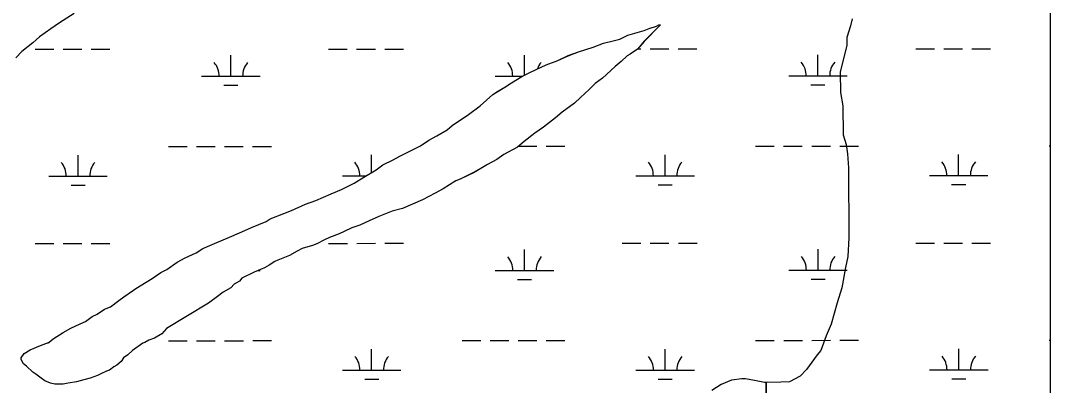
# Model space of a CAD drawing. Extents: x 3279314 to 3317160, y 734079 to 759431.
# Drawn here: x 3299638 to 3301399, y 744634 to 745259 of the extents above; entities that cross this region are included whole.
import ezdxf

# ---------------------------------------------------------------- set-up
doc = ezdxf.new("R2010")
doc.units = 0
doc.layers.add('V-SITE-VEGE', color=7, linetype='Continuous')
doc.layers.add('V-WETL-SWMP', color=7, linetype='Continuous')

msp = doc.modelspace()

# ---------------------------------------------------------------- linework, layer by layer
at = {"layer": 'V-SITE-VEGE'}
for points in [[(3299729.4, 745271.2), (3299704.5, 745255.5), (3299690, 745245), (3299670.2, 745231.3), (3299658.8, 745220.9), (3299640.1, 745206.2), (3299629.8, 745195.7)], [(3301060, 745262.5), (3301056.9, 745250), (3301050.8, 745230.2), (3301050.8, 745216.6), (3301043.7, 745189.5), (3301039.6, 745170.7), (3301039.7, 745136.3), (3301044, 745113.4), (3301044.3, 745063.4), (3301049.6, 745046.8), (3301051.7, 745031.1), (3301053.9, 745007.2), (3301054.5, 744887.3), (3301052.6, 744855), (3301048.5, 744836.3), (3301042.4, 744801.8), (3301034.2, 744775.8), (3301023.9, 744739.2), (3301015.7, 744719.4), (3301006.4, 744694.3), (3301000.2, 744687), (3300981.6, 744661.9), (3300971.2, 744650.4), (3300952.5, 744640.9), (3300937.9, 744639.8), (3300912.9, 744639.7), (3300912.9, 744302.2)], [(3299887.7, 744732.1), (3299879.4, 744722.7), (3299867, 744715.4), (3299857.6, 744712.2), (3299850.3, 744708), (3299847.2, 744706.9), (3299829.5, 744694.3), (3299821.2, 744687), (3299814, 744681.8), (3299809.8, 744675.5), (3299802.6, 744669.2), (3299797.4, 744666.1), (3299790.1, 744660.8), (3299784.9, 744658.7), (3299775.5, 744654.5), (3299769.3, 744651.3), (3299756.8, 744647.1), (3299746.4, 744643.9), (3299733.9, 744640.7), (3299719.3, 744638.6), (3299711, 744636.5), (3299696.4, 744636.4), (3299689.1, 744638.4), (3299679.7, 744642.6), (3299673.5, 744646.7), (3299664, 744654), (3299658.8, 744657.1), (3299648.3, 744667.4), (3299643.1, 744671.6), (3299638.9, 744678.8), (3299638.9, 744682), (3299644.1, 744689.3), (3299654.5, 744695.6), (3299672.1, 744703), (3299681.5, 744706.1), (3299686.7, 744708.2), (3299694, 744714.5), (3299710.6, 744725), (3299724.1, 744732.4), (3299739.7, 744739.8), (3299749.1, 744744), (3299760.5, 744752.4), (3299768.8, 744756.6), (3299781.3, 744765), (3299791.7, 744769.2), (3299806.2, 744779.7), (3299814.5, 744786), (3299831.1, 744797.5), (3299835.3, 744800.7), (3299852.9, 744811.2), (3299863.3, 744817.5), (3299877.9, 744828), (3299888.3, 744833.2), (3299905.9, 744845.8), (3299919.4, 744853.2), (3299938.2, 744861.6), (3299949.6, 744868.9), (3299973.5, 744879.5), (3299991.2, 744886.9), (3300016.1, 744897.4), (3300032.8, 744904.8), (3300057.7, 744915.3), (3300065, 744919.5), (3300087.9, 744929), (3300101.4, 744934.3), (3300125.3, 744944.8), (3300143, 744951.2), (3300169, 744962.7), (3300186.7, 744970.1), (3300208.5, 744980.6), (3300225.1, 744991.1), (3300245.9, 745003.7), (3300257.3, 745012.1), (3300275, 745020.6), (3300286.5, 745026.9), (3300321.8, 745044.8), (3300336.3, 745054.2), (3300349.9, 745061.6), (3300367.5, 745072.1), (3300375.8, 745079.4), (3300403.9, 745098.3), (3300423.6, 745113), (3300445.4, 745132.9), (3300452.7, 745137.1), (3300466.2, 745145.5), (3300477.6, 745152.8), (3300495.3, 745163.3), (3300509.8, 745170.7), (3300536.8, 745183.3), (3300556.6, 745190.7), (3300574.3, 745199.1), (3300592, 745205.5), (3300616.9, 745213.9), (3300634.6, 745220.3), (3300651.3, 745224.5), (3300662.7, 745227.7), (3300676.2, 745234), (3300704.3, 745242.5), (3300712.7, 745245.7), (3300725.1, 745249.9), (3300729.3, 745252)], [(3300729.3, 745252), (3300732.4, 745252), (3300704.4, 745223.7), (3300693, 745210.1), (3300680.6, 745201.7), (3300675.4, 745198.6), (3300665, 745189.2), (3300654.6, 745180.8), (3300632.8, 745160.9), (3300620.4, 745151.4), (3300610, 745141), (3300595.5, 745127.3), (3300585.1, 745117.9), (3300564.3, 745102.2), (3300552.9, 745092.8), (3300532.1, 745077), (3300517.6, 745066.5), (3300498.9, 745051.9), (3300487.5, 745042.4), (3300464.6, 745029.8), (3300452.2, 745021.4), (3300436.6, 745013), (3300413.7, 744999.3), (3300389.8, 744987.8), (3300382.5, 744984.6), (3300360.7, 744971), (3300347.2, 744963.6), (3300325.4, 744952), (3300291.1, 744937.3), (3300273.4, 744933), (3300250.5, 744923.5), (3300233.8, 744916.2), (3300218.2, 744908.8), (3300204.7, 744904.6), (3300191.2, 744898.2), (3300182.9, 744894), (3300166.2, 744887.7), (3300157.9, 744883.5), (3300144.4, 744877.2), (3300137.1, 744874), (3300119.4, 744868.7), (3300111.1, 744864.5), (3300097.6, 744857.1), (3300077.9, 744848.7), (3300072.7, 744846.6), (3300063.3, 744840.3), (3300055, 744836.1), (3300037.3, 744828.7), (3300016.5, 744818.2), (3300012.4, 744813), (3300003, 744807.7), (3299997.8, 744801.4), (3299984.3, 744794.1), (3299975, 744786.7), (3299959.4, 744775.2), (3299887.7, 744732.1)], [(3300912.9, 744302.2), (3300912.9, 744639.7), (3300909.8, 744639.7), (3300893.1, 744642.7), (3300877.5, 744645.8), (3300871.2, 744645.8), (3300853.5, 744643.6), (3300835.8, 744636.2), (3300820.2, 744625.7)]]:
    msp.add_lwpolyline(points, dxfattribs=at)
at = {"layer": 'V-WETL-SWMP'}
for p, q in [((3301398.9, 744248.6), (3301398.9, 745419.1)), ((3301398.9, 744248.6), (3301398.9, 745419.1)), ((3300676.2, 745234), (3300704.3, 745242.5)), ((3300676.2, 745234), (3300704.3, 745242.5)), ((3300704.3, 745242.5), (3300712.6, 745245.7)), ((3300704.3, 745242.5), (3300712.6, 745245.7)), ((3300732.4, 745252), (3300704.4, 745223.8)), ((3300732.4, 745252), (3300704.4, 745223.8)), ((3300712.6, 745245.7), (3300725.1, 745249.9)), ((3300712.6, 745245.7), (3300725.1, 745249.9)), ((3300725.1, 745249.9), (3300729.3, 745252)), ((3300725.1, 745249.9), (3300729.3, 745252)), ((3300729.3, 745252), (3300732.4, 745252)), ((3300729.3, 745252), (3300732.4, 745252)), ((3300616.9, 745214), (3300634.6, 745220.3)), ((3300616.9, 745214), (3300634.6, 745220.3)), ((3300634.6, 745220.3), (3300651.3, 745224.5)), ((3300634.6, 745220.3), (3300651.3, 745224.5)), ((3300651.3, 745224.5), (3300662.7, 745227.7)), ((3300651.3, 745224.5), (3300662.7, 745227.7)), ((3300662.7, 745227.7), (3300676.2, 745234)), ((3300662.7, 745227.7), (3300676.2, 745234)), ((3300704.4, 745223.8), (3300693, 745210.1)), ((3300704.4, 745223.8), (3300693, 745210.1)), ((3299662.8, 745210.1), (3299694.8, 745210.2)), ((3299710.8, 745210.2), (3299742.8, 745210.2)), ((3299758.8, 745210.2), (3299790.8, 745210.2)), ((3300164.7, 745210.4), (3300196.7, 745210.4)), ((3300212.7, 745210.4), (3300244.7, 745210.4)), ((3300260.7, 745210.4), (3300292.7, 745210.5)), ((3300574.3, 745199.2), (3300592, 745205.5)), ((3300574.3, 745199.2), (3300592, 745205.5)), ((3300592, 745205.5), (3300616.9, 745214)), ((3300592, 745205.5), (3300616.9, 745214)), ((3300680.5, 745201.8), (3300675.4, 745198.6)), ((3300680.5, 745201.8), (3300675.4, 745198.6)), ((3300693, 745210.1), (3300680.5, 745201.8)), ((3300693, 745210.1), (3300680.5, 745201.8)), ((3300693.4, 745210.7), (3300698.6, 745210.7)), ((3300714.6, 745210.7), (3300746.6, 745210.7)), ((3300762.6, 745210.7), (3300794.6, 745210.7)), ((3301168.5, 745210.9), (3301200.5, 745210.9)), ((3301216.5, 745210.9), (3301248.5, 745210.9)), ((3301264.5, 745211), (3301296.5, 745211)), ((3299997.6, 745163.9), (3299997.6, 745199.9)), ((3300499.5, 745165.5), (3300499.5, 745200.1)), ((3300536.8, 745183.3), (3300556.6, 745190.7)), ((3300536.8, 745183.3), (3300556.6, 745190.7)), ((3300556.6, 745190.7), (3300574.3, 745199.2)), ((3300556.6, 745190.7), (3300574.3, 745199.2)), ((3300665, 745189.2), (3300654.6, 745180.8)), ((3300665, 745189.2), (3300654.6, 745180.8)), ((3300675.4, 745198.6), (3300665, 745189.2)), ((3300675.4, 745198.6), (3300665, 745189.2)), ((3301001.4, 745164.4), (3301001.4, 745200.4)), ((3300495.2, 745163.3), (3300509.8, 745170.7)), ((3300495.2, 745163.3), (3300509.8, 745170.7)), ((3300509.8, 745170.7), (3300536.8, 745183.3)), ((3300509.8, 745170.7), (3300536.8, 745183.3)), ((3300654.6, 745180.8), (3300632.8, 745160.9)), ((3300654.6, 745180.8), (3300632.8, 745160.9)), ((3299947.6, 745163.9), (3300047.6, 745163.9)), ((3299985.6, 745148.4), (3300009.6, 745148.5)), ((3300449.5, 745164.1), (3300496.8, 745164.1)), ((3300466.2, 745145.5), (3300477.6, 745152.8)), ((3300466.2, 745145.5), (3300477.6, 745152.8)), ((3300477.6, 745152.8), (3300495.2, 745163.3)), ((3300477.6, 745152.8), (3300495.2, 745163.3)), ((3300620.4, 745151.4), (3300610, 745141)), ((3300620.4, 745151.4), (3300610, 745141)), ((3300632.8, 745160.9), (3300620.4, 745151.4)), ((3300632.8, 745160.9), (3300620.4, 745151.4)), ((3300951.4, 745164.4), (3301051.4, 745164.4)), ((3300989.4, 745149), (3301013.4, 745149)), ((3300423.6, 745113), (3300445.4, 745132.9)), ((3300423.6, 745113), (3300445.4, 745132.9)), ((3300445.4, 745132.9), (3300452.6, 745137.1)), ((3300445.4, 745132.9), (3300452.6, 745137.1)), ((3300452.6, 745137.1), (3300466.2, 745145.5)), ((3300452.6, 745137.1), (3300466.2, 745145.5)), ((3300610, 745141), (3300595.5, 745127.4)), ((3300610, 745141), (3300595.5, 745127.4)), ((3300403.9, 745098.3), (3300423.6, 745113)), ((3300403.9, 745098.3), (3300423.6, 745113)), ((3300585.1, 745117.9), (3300564.3, 745102.2)), ((3300585.1, 745117.9), (3300564.3, 745102.2)), ((3300595.5, 745127.4), (3300585.1, 745117.9)), ((3300595.5, 745127.4), (3300585.1, 745117.9)), ((3300375.8, 745079.4), (3300403.9, 745098.3)), ((3300375.8, 745079.4), (3300403.9, 745098.3)), ((3300564.3, 745102.2), (3300552.9, 745092.8)), ((3300564.3, 745102.2), (3300552.9, 745092.8)), ((3300367.5, 745072.1), (3300375.8, 745079.4)), ((3300367.5, 745072.1), (3300375.8, 745079.4)), ((3300552.9, 745092.8), (3300532.1, 745077)), ((3300552.9, 745092.8), (3300532.1, 745077)), ((3300336.3, 745054.2), (3300349.8, 745061.6)), ((3300336.3, 745054.2), (3300349.8, 745061.6)), ((3300349.8, 745061.6), (3300367.5, 745072.1)), ((3300349.8, 745061.6), (3300367.5, 745072.1)), ((3300517.6, 745066.5), (3300498.9, 745051.9)), ((3300517.6, 745066.5), (3300498.9, 745051.9)), ((3300532.1, 745077), (3300517.6, 745066.5)), ((3300532.1, 745077), (3300517.6, 745066.5)), ((3299890.8, 745043.8), (3299922.8, 745043.8)), ((3299938.8, 745043.8), (3299970.8, 745043.8)), ((3299986.8, 745043.8), (3300018.8, 745043.8)), ((3300034.8, 745043.8), (3300066.8, 745043.8)), ((3300286.4, 745026.9), (3300321.8, 745044.8)), ((3300286.4, 745026.9), (3300321.8, 745044.8)), ((3300321.8, 745044.8), (3300336.3, 745054.2)), ((3300321.8, 745044.8), (3300336.3, 745054.2)), ((3300498.9, 745051.9), (3300487.5, 745042.4)), ((3300498.9, 745051.9), (3300487.5, 745042.4)), ((3300489.5, 745044.1), (3300520.7, 745044.1)), ((3300536.7, 745044.1), (3300568.7, 745044.1)), ((3300894.7, 745044.3), (3300926.7, 745044.3)), ((3300942.7, 745044.3), (3300974.7, 745044.3)), ((3300990.7, 745044.3), (3301022.7, 745044.3)), ((3301038.7, 745044.3), (3301070.7, 745044.4)), ((3301396.6, 745044.5), (3301398.9, 745044.5)), ((3299736.3, 744992.9), (3299736.3, 745028.9)), ((3300238.2, 744999.1), (3300238.2, 745029.2)), ((3300275, 745020.6), (3300286.4, 745026.9)), ((3300275, 745020.6), (3300286.4, 745026.9)), ((3300464.6, 745029.8), (3300452.2, 745021.4)), ((3300464.6, 745029.8), (3300452.2, 745021.4)), ((3300487.5, 745042.4), (3300464.6, 745029.8)), ((3300487.5, 745042.4), (3300464.6, 745029.8)), ((3300740.1, 744993.4), (3300740.1, 745029.4)), ((3301242, 744993.7), (3301242, 745029.7)), ((3300245.9, 745003.8), (3300257.3, 745012.2)), ((3300245.9, 745003.8), (3300257.3, 745012.2)), ((3300257.3, 745012.2), (3300275, 745020.6)), ((3300257.3, 745012.2), (3300275, 745020.6)), ((3300436.6, 745013), (3300413.7, 744999.4)), ((3300436.6, 745013), (3300413.7, 744999.4)), ((3300452.2, 745021.4), (3300436.6, 745013)), ((3300452.2, 745021.4), (3300436.6, 745013)), ((3299686.3, 744992.9), (3299786.3, 744993)), ((3300188.2, 744993.2), (3300228.5, 744993.2)), ((3300208.5, 744980.7), (3300225.1, 744991.2)), ((3300208.5, 744980.7), (3300225.1, 744991.2)), ((3300225.1, 744991.2), (3300245.9, 745003.8)), ((3300225.1, 744991.2), (3300245.9, 745003.8)), ((3300413.7, 744999.4), (3300389.8, 744987.8)), ((3300413.7, 744999.4), (3300389.8, 744987.8)), ((3300690.1, 744993.4), (3300790.1, 744993.5)), ((3301192, 744993.7), (3301292, 744993.7)), ((3299724.3, 744977.5), (3299748.3, 744977.5)), ((3300186.7, 744970.1), (3300208.5, 744980.7)), ((3300186.7, 744970.1), (3300208.5, 744980.7)), ((3300382.5, 744984.6), (3300360.7, 744971)), ((3300382.5, 744984.6), (3300360.7, 744971)), ((3300389.8, 744987.8), (3300382.5, 744984.6)), ((3300389.8, 744987.8), (3300382.5, 744984.6)), ((3300728.1, 744978), (3300752.1, 744978)), ((3301230, 744978.3), (3301254, 744978.3)), ((3300143, 744951.2), (3300169, 744962.8)), ((3300143, 744951.2), (3300169, 744962.8)), ((3300169, 744962.8), (3300186.7, 744970.1)), ((3300169, 744962.8), (3300186.7, 744970.1)), ((3300347.2, 744963.6), (3300325.4, 744952)), ((3300347.2, 744963.6), (3300325.4, 744952)), ((3300360.7, 744971), (3300347.2, 744963.6)), ((3300360.7, 744971), (3300347.2, 744963.6)), ((3300101.4, 744934.3), (3300125.3, 744944.8)), ((3300101.4, 744934.3), (3300125.3, 744944.8)), ((3300125.3, 744944.8), (3300143, 744951.2)), ((3300125.3, 744944.8), (3300143, 744951.2)), ((3300291, 744937.3), (3300273.3, 744933)), ((3300291, 744937.3), (3300273.3, 744933)), ((3300325.4, 744952), (3300291, 744937.3)), ((3300325.4, 744952), (3300291, 744937.3)), ((3300057.7, 744915.3), (3300065, 744919.5)), ((3300057.7, 744915.3), (3300065, 744919.5)), ((3300065, 744919.5), (3300087.9, 744929)), ((3300065, 744919.5), (3300087.9, 744929)), ((3300087.9, 744929), (3300101.4, 744934.3)), ((3300087.9, 744929), (3300101.4, 744934.3)), ((3300250.5, 744923.5), (3300233.8, 744916.2)), ((3300250.5, 744923.5), (3300233.8, 744916.2)), ((3300273.3, 744933), (3300250.5, 744923.5)), ((3300273.3, 744933), (3300250.5, 744923.5)), ((3300016.1, 744897.4), (3300032.8, 744904.8)), ((3300016.1, 744897.4), (3300032.8, 744904.8)), ((3300032.8, 744904.8), (3300057.7, 744915.3)), ((3300032.8, 744904.8), (3300057.7, 744915.3)), ((3300204.7, 744904.6), (3300191.2, 744898.2)), ((3300204.7, 744904.6), (3300191.2, 744898.2)), ((3300218.2, 744908.8), (3300204.7, 744904.6)), ((3300218.2, 744908.8), (3300204.7, 744904.6)), ((3300233.8, 744916.2), (3300218.2, 744908.8)), ((3300233.8, 744916.2), (3300218.2, 744908.8)), ((3299973.5, 744879.5), (3299991.2, 744886.9)), ((3299973.5, 744879.5), (3299991.2, 744886.9)), ((3299991.2, 744886.9), (3300016.1, 744897.4)), ((3299991.2, 744886.9), (3300016.1, 744897.4)), ((3300166.2, 744887.7), (3300157.9, 744883.5)), ((3300166.2, 744887.7), (3300157.9, 744883.5)), ((3300182.9, 744894), (3300166.2, 744887.7)), ((3300182.9, 744894), (3300166.2, 744887.7)), ((3300191.2, 744898.2), (3300182.9, 744894)), ((3300191.2, 744898.2), (3300182.9, 744894)), ((3299662.9, 744877.5), (3299694.9, 744877.5)), ((3299710.9, 744877.5), (3299742.9, 744877.5)), ((3299758.9, 744877.5), (3299790.9, 744877.5)), ((3299938.1, 744861.6), (3299949.6, 744869)), ((3299938.1, 744861.6), (3299949.6, 744869)), ((3299949.6, 744869), (3299973.5, 744879.5)), ((3299949.6, 744869), (3299973.5, 744879.5)), ((3300119.4, 744868.7), (3300111.1, 744864.5)), ((3300119.4, 744868.7), (3300111.1, 744864.5)), ((3300137.1, 744874), (3300119.4, 744868.7)), ((3300137.1, 744874), (3300119.4, 744868.7)), ((3300144.4, 744877.2), (3300137.1, 744874)), ((3300144.4, 744877.2), (3300137.1, 744874)), ((3300157.9, 744883.5), (3300144.4, 744877.2)), ((3300157.9, 744883.5), (3300144.4, 744877.2)), ((3300164.8, 744877.7), (3300196.8, 744877.7)), ((3300212.8, 744877.7), (3300244.8, 744877.8)), ((3300260.8, 744877.8), (3300292.8, 744877.8)), ((3300499.7, 744831.5), (3300499.7, 744867.5)), ((3300666.7, 744878), (3300698.7, 744878)), ((3300714.7, 744878), (3300746.7, 744878)), ((3300762.7, 744878), (3300794.7, 744878)), ((3301001.6, 744831.7), (3301001.6, 744867.7)), ((3301168.6, 744878.2), (3301200.6, 744878.2)), ((3301216.6, 744878.3), (3301248.6, 744878.3)), ((3301264.6, 744878.3), (3301296.6, 744878.3)), ((3299905.9, 744845.8), (3299919.4, 744853.2)), ((3299905.9, 744845.8), (3299919.4, 744853.2)), ((3299919.4, 744853.2), (3299938.1, 744861.6)), ((3299919.4, 744853.2), (3299938.1, 744861.6)), ((3300097.6, 744857.2), (3300077.8, 744848.7)), ((3300097.6, 744857.2), (3300077.8, 744848.7)), ((3300111.1, 744864.5), (3300097.6, 744857.2)), ((3300111.1, 744864.5), (3300097.6, 744857.2)), ((3299877.9, 744828), (3299888.3, 744833.2)), ((3299877.9, 744828), (3299888.3, 744833.2)), ((3299888.3, 744833.2), (3299905.9, 744845.8)), ((3299888.3, 744833.2), (3299905.9, 744845.8)), ((3300055, 744836.1), (3300037.3, 744828.7)), ((3300055, 744836.1), (3300037.3, 744828.7)), ((3300043.3, 744831.2), (3300047.8, 744831.2)), ((3300063.3, 744840.3), (3300055, 744836.1)), ((3300063.3, 744840.3), (3300055, 744836.1)), ((3300072.6, 744846.6), (3300063.3, 744840.3)), ((3300072.6, 744846.6), (3300063.3, 744840.3)), ((3300077.8, 744848.7), (3300072.6, 744846.6)), ((3300077.8, 744848.7), (3300072.6, 744846.6)), ((3300449.7, 744831.4), (3300549.7, 744831.5)), ((3300951.6, 744831.7), (3301051.6, 744831.7)), ((3299852.9, 744811.2), (3299863.3, 744817.5)), ((3299852.9, 744811.2), (3299863.3, 744817.5)), ((3299863.3, 744817.5), (3299877.9, 744828)), ((3299863.3, 744817.5), (3299877.9, 744828)), ((3300016.5, 744818.2), (3300012.4, 744813)), ((3300016.5, 744818.2), (3300012.4, 744813)), ((3300037.3, 744828.7), (3300016.5, 744818.2)), ((3300037.3, 744828.7), (3300016.5, 744818.2)), ((3300487.7, 744816), (3300511.7, 744816)), ((3300989.6, 744816.3), (3301013.6, 744816.3)), ((3299814.5, 744786), (3299831.1, 744797.5)), ((3299814.5, 744786), (3299831.1, 744797.5)), ((3299831.1, 744797.5), (3299835.3, 744800.7)), ((3299831.1, 744797.5), (3299835.3, 744800.7)), ((3299835.3, 744800.7), (3299852.9, 744811.2)), ((3299835.3, 744800.7), (3299852.9, 744811.2)), ((3299997.8, 744801.5), (3299984.3, 744794.1)), ((3299997.8, 744801.5), (3299984.3, 744794.1)), ((3300003, 744807.7), (3299997.8, 744801.5)), ((3300003, 744807.7), (3299997.8, 744801.5)), ((3300012.4, 744813), (3300003, 744807.7)), ((3300012.4, 744813), (3300003, 744807.7)), ((3299791.7, 744769.2), (3299806.2, 744779.7)), ((3299791.7, 744769.2), (3299806.2, 744779.7)), ((3299806.2, 744779.7), (3299814.5, 744786)), ((3299806.2, 744779.7), (3299814.5, 744786)), ((3299975, 744786.8), (3299959.4, 744775.2)), ((3299975, 744786.8), (3299959.4, 744775.2)), ((3299984.3, 744794.1), (3299975, 744786.8)), ((3299984.3, 744794.1), (3299975, 744786.8)), ((3299768.8, 744756.6), (3299781.3, 744765)), ((3299768.8, 744756.6), (3299781.3, 744765)), ((3299781.3, 744765), (3299791.7, 744769.2)), ((3299781.3, 744765), (3299791.7, 744769.2)), ((3299959.4, 744775.2), (3299887.7, 744732.1)), ((3299959.4, 744775.2), (3299887.7, 744732.1)), ((3299739.7, 744739.8), (3299749.1, 744744)), ((3299739.7, 744739.8), (3299749.1, 744744)), ((3299749.1, 744744), (3299760.5, 744752.4)), ((3299749.1, 744744), (3299760.5, 744752.4)), ((3299760.5, 744752.4), (3299768.8, 744756.6)), ((3299760.5, 744752.4), (3299768.8, 744756.6)), ((3299710.6, 744725), (3299724.1, 744732.4)), ((3299710.6, 744725), (3299724.1, 744732.4)), ((3299724.1, 744732.4), (3299739.7, 744739.8)), ((3299724.1, 744732.4), (3299739.7, 744739.8)), ((3299887.7, 744732.1), (3299879.4, 744722.7)), ((3299887.7, 744732.1), (3299879.4, 744722.7)), ((3299681.5, 744706.1), (3299686.7, 744708.3)), ((3299681.5, 744706.1), (3299686.7, 744708.3)), ((3299686.7, 744708.3), (3299694, 744714.5)), ((3299686.7, 744708.3), (3299694, 744714.5)), ((3299694, 744714.5), (3299710.6, 744725)), ((3299694, 744714.5), (3299710.6, 744725)), ((3299850.3, 744708), (3299847.2, 744706.9)), ((3299850.3, 744708), (3299847.2, 744706.9)), ((3299857.6, 744712.2), (3299850.3, 744708)), ((3299857.6, 744712.2), (3299850.3, 744708)), ((3299866.9, 744715.4), (3299857.6, 744712.2)), ((3299866.9, 744715.4), (3299857.6, 744712.2)), ((3299879.4, 744722.7), (3299866.9, 744715.4)), ((3299879.4, 744722.7), (3299866.9, 744715.4)), ((3299891, 744711.1), (3299923, 744711.1)), ((3299939, 744711.1), (3299971, 744711.1)), ((3299987, 744711.1), (3300019, 744711.1)), ((3300035, 744711.2), (3300067, 744711.2)), ((3300392.9, 744711.3), (3300424.9, 744711.3)), ((3300440.9, 744711.4), (3300472.9, 744711.4)), ((3300488.9, 744711.4), (3300520.9, 744711.4)), ((3300536.9, 744711.4), (3300568.9, 744711.4)), ((3300894.8, 744711.6), (3300926.8, 744711.6)), ((3300942.8, 744711.6), (3300974.8, 744711.6)), ((3300990.8, 744711.6), (3301022.8, 744711.7)), ((3301038.8, 744711.7), (3301070.8, 744711.7)), ((3301396.7, 744711.8), (3301398.9, 744711.8)), ((3299644.1, 744689.3), (3299654.5, 744695.6)), ((3299644.1, 744689.3), (3299654.5, 744695.6)), ((3299654.5, 744695.6), (3299672.1, 744703)), ((3299654.5, 744695.6), (3299672.1, 744703)), ((3299672.1, 744703), (3299681.5, 744706.1)), ((3299672.1, 744703), (3299681.5, 744706.1)), ((3299829.5, 744694.4), (3299821.2, 744687)), ((3299829.5, 744694.4), (3299821.2, 744687)), ((3299847.2, 744706.9), (3299829.5, 744694.4)), ((3299847.2, 744706.9), (3299829.5, 744694.4)), ((3300238.3, 744660.5), (3300238.3, 744696.5)), ((3300740.3, 744660.8), (3300740.2, 744696.8)), ((3301242.2, 744661), (3301242.1, 744697)), ((3299638.9, 744682), (3299644.1, 744689.3)), ((3299638.9, 744682), (3299644.1, 744689.3)), ((3299638.9, 744678.9), (3299638.9, 744682)), ((3299638.9, 744678.9), (3299638.9, 744682)), ((3299643.1, 744671.6), (3299638.9, 744678.9)), ((3299643.1, 744671.6), (3299638.9, 744678.9)), ((3299809.8, 744675.5), (3299802.6, 744669.2)), ((3299809.8, 744675.5), (3299802.6, 744669.2)), ((3299814, 744681.8), (3299809.8, 744675.5)), ((3299814, 744681.8), (3299809.8, 744675.5)), ((3299821.2, 744687), (3299814, 744681.8)), ((3299821.2, 744687), (3299814, 744681.8)), ((3299648.3, 744667.4), (3299643.1, 744671.6)), ((3299648.3, 744667.4), (3299643.1, 744671.6)), ((3299658.8, 744657.1), (3299648.3, 744667.4)), ((3299658.8, 744657.1), (3299648.3, 744667.4)), ((3299664, 744654), (3299658.8, 744657.1)), ((3299664, 744654), (3299658.8, 744657.1)), ((3299784.9, 744658.7), (3299775.5, 744654.5)), ((3299784.9, 744658.7), (3299775.5, 744654.5)), ((3299790.1, 744660.8), (3299784.9, 744658.7)), ((3299790.1, 744660.8), (3299784.9, 744658.7)), ((3299797.4, 744666.1), (3299790.1, 744660.8)), ((3299797.4, 744666.1), (3299790.1, 744660.8)), ((3299802.6, 744669.2), (3299797.4, 744666.1)), ((3299802.6, 744669.2), (3299797.4, 744666.1)), ((3300188.3, 744660.5), (3300288.3, 744660.5)), ((3300690.3, 744660.7), (3300790.3, 744660.8)), ((3301192.2, 744661), (3301292.2, 744661)), ((3299673.4, 744646.7), (3299664, 744654)), ((3299673.4, 744646.7), (3299664, 744654)), ((3299679.7, 744642.6), (3299673.4, 744646.7)), ((3299679.7, 744642.6), (3299673.4, 744646.7)), ((3299689.1, 744638.5), (3299679.7, 744642.6)), ((3299689.1, 744638.5), (3299679.7, 744642.6)), ((3299696.4, 744636.4), (3299689.1, 744638.5)), ((3299696.4, 744636.4), (3299689.1, 744638.5)), ((3299719.3, 744638.6), (3299711, 744636.5)), ((3299719.3, 744638.6), (3299711, 744636.5)), ((3299733.9, 744640.8), (3299719.3, 744638.6)), ((3299733.9, 744640.8), (3299719.3, 744638.6)), ((3299746.4, 744643.9), (3299733.9, 744640.8)), ((3299746.4, 744643.9), (3299733.9, 744640.8)), ((3299756.8, 744647.1), (3299746.4, 744643.9)), ((3299756.8, 744647.1), (3299746.4, 744643.9)), ((3299769.3, 744651.3), (3299756.8, 744647.1)), ((3299769.3, 744651.3), (3299756.8, 744647.1)), ((3299775.5, 744654.5), (3299769.3, 744651.3)), ((3299775.5, 744654.5), (3299769.3, 744651.3)), ((3300226.4, 744645.1), (3300250.4, 744645.1)), ((3300728.3, 744645.3), (3300752.3, 744645.3)), ((3301230.2, 744645.6), (3301254.2, 744645.6)), ((3299711, 744636.5), (3299696.4, 744636.4)), ((3299711, 744636.5), (3299696.4, 744636.4))]:
    msp.add_line(p, q, dxfattribs=at)
for centre, start, end in [((3299942.4, 745164.3), 359.2573, 40.801), ((3300052.9, 745164.4), 139.2573, 180.801), ((3300444.3, 745164.6), 359.2573, 40.801), ((3300554.8, 745164.6), 139.2573, 160.907), ((3300946.2, 745164.8), 359.2573, 40.801), ((3301056.7, 745164.9), 139.2573, 180.801), ((3299681, 744993.4), 359.2573, 40.801), ((3299791.5, 744993.4), 139.2573, 180.801), ((3300182.9, 744993.6), 359.2573, 40.801), ((3300293.4, 744993.7), 139.2573, 139.5243), ((3300684.8, 744993.9), 359.2573, 40.801), ((3300795.3, 744993.9), 139.2573, 180.801), ((3301186.7, 744994.1), 359.2573, 40.801), ((3301297.2, 744994.2), 139.2573, 180.801), ((3300444.5, 744831.9), 359.2573, 40.801), ((3300554.9, 744832), 139.2573, 180.801), ((3300946.4, 744832.2), 359.2573, 40.801), ((3301056.8, 744832.2), 139.2573, 180.801), ((3300183.1, 744661), 359.2573, 40.801), ((3300293.6, 744661), 139.2573, 180.801), ((3300685, 744661.2), 359.2573, 40.801), ((3300795.5, 744661.3), 139.2573, 180.801), ((3301186.9, 744661.5), 359.2573, 40.801), ((3301297.4, 744661.5), 139.2573, 180.801)]:
    msp.add_arc(centre, 35.2, start, end, dxfattribs=at)

doc.saveas('drawing.dxf')
